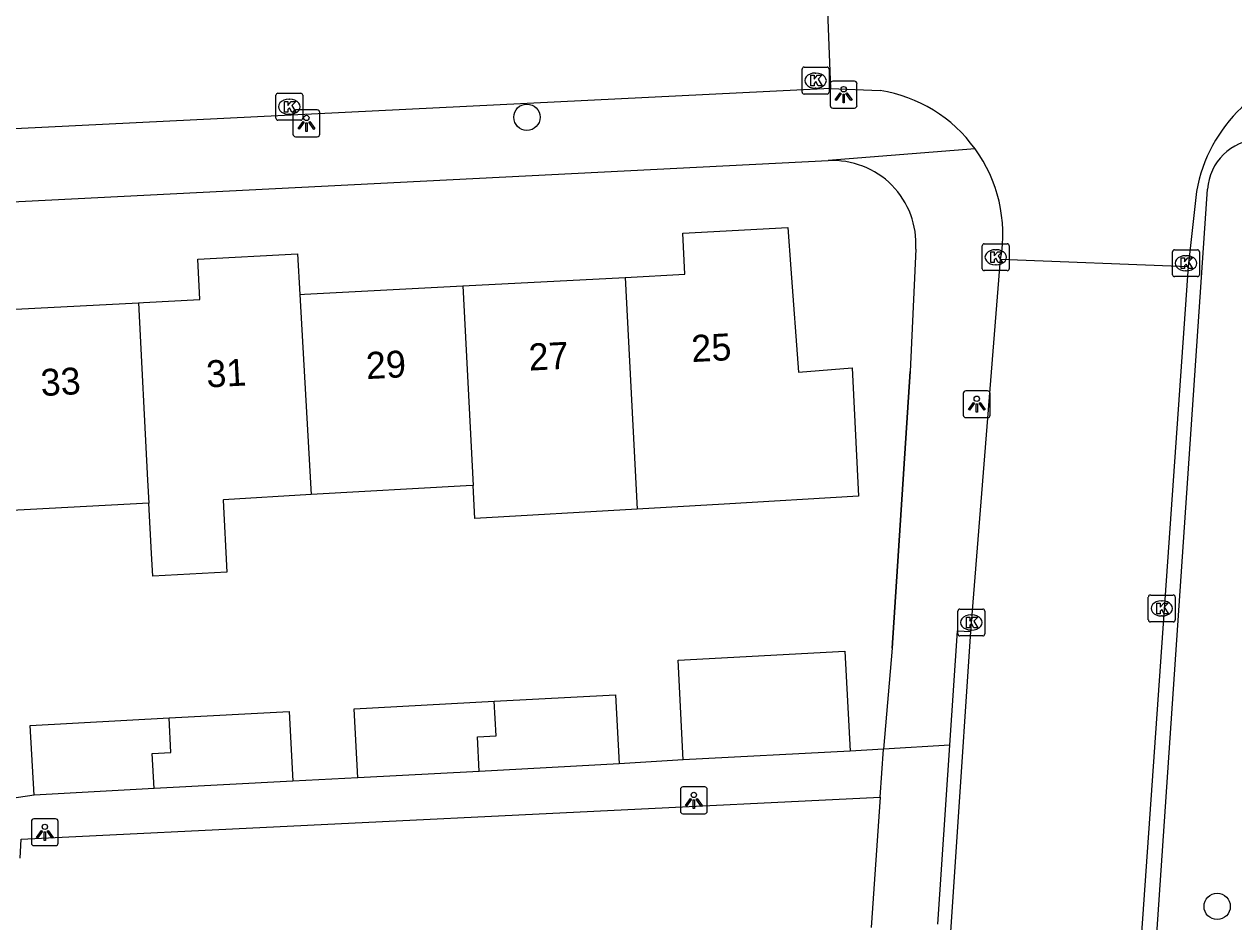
# Model space of a CAD drawing. Extents: x 161084 to 161928, y 385355 to 386522.
# Drawn here: x 161566.5 to 161611.48, y 386217.22 to 386250.61 of the extents above; entities that cross this region are included whole.
import ezdxf

# ---------------------------------------------------------------- set-up
doc = ezdxf.new("R2010")
doc.units = 0
for name, color, linetype in [('IMGEO_Boom', 7, 'Continuous'), ('IMGEO_Kolk', 7, 'Continuous'), ('IMGEO_Lichtpunt', 7, 'Continuous'), ('IMGEO_Muur', 7, 'Continuous'), ('IMGEO_Pand', 7, 'Continuous'), ('IMGEO_Pand_nummerreeks', 7, 'Continuous'), ('IMGEO_Rijbaan_lokaal_open', 7, 'Continuous'), ('IMGEO_Voetpad_open', 7, 'Continuous')]:
    doc.layers.add(name, color=color, linetype=linetype)

msp = doc.modelspace()

# ---------------------------------------------------------------- linework, layer by layer
at = {"layer": 'IMGEO_Boom'}
for centre in [(161585.194, 386247.147), (161610.856, 386217.788)]:
    msp.add_circle(centre, 0.489, dxfattribs=at)
at = {"layer": 'IMGEO_Kolk'}
for p, q in [((161595.423, 386248.084), (161595.423, 386248.936)), ((161595.498, 386249.01), (161596.35, 386249.01)), ((161595.911, 386248.79), (161595.936, 386248.79)), ((161596.424, 386248.936), (161596.424, 386248.084)), ((161575.858, 386247.11), (161575.858, 386247.962)), ((161575.933, 386248.036), (161576.785, 386248.036)), ((161576.859, 386247.962), (161576.859, 386247.11)), ((161596.35, 386248.01), (161595.498, 386248.01)), ((161595.934, 386248.23), (161595.909, 386248.23)), ((161576.346, 386247.816), (161576.371, 386247.816)), ((161576.785, 386247.036), (161575.933, 386247.036)), ((161576.369, 386247.256), (161576.344, 386247.256)), ((161602.124, 386241.513), (161602.124, 386242.365)), ((161602.199, 386242.439), (161603.051, 386242.439)), ((161602.612, 386242.219), (161602.637, 386242.219)), ((161603.125, 386242.365), (161603.125, 386241.513)), ((161609.196, 386241.29), (161609.196, 386242.142)), ((161609.271, 386242.216), (161610.123, 386242.216)), ((161610.197, 386242.142), (161610.197, 386241.29)), ((161602.635, 386241.659), (161602.61, 386241.659)), ((161609.684, 386241.996), (161609.709, 386241.996)), ((161603.051, 386241.439), (161602.199, 386241.439)), ((161610.123, 386241.216), (161609.271, 386241.216)), ((161609.707, 386241.436), (161609.682, 386241.436)), ((161608.297, 386228.447), (161608.297, 386229.299)), ((161608.372, 386229.373), (161609.224, 386229.373)), ((161608.785, 386229.153), (161608.81, 386229.153)), ((161609.298, 386229.299), (161609.298, 386228.447)), ((161601.215, 386227.925), (161601.215, 386228.777)), ((161601.29, 386228.851), (161602.142, 386228.851)), ((161601.703, 386228.631), (161601.728, 386228.631)), ((161602.216, 386228.777), (161602.216, 386227.925)), ((161608.808, 386228.593), (161608.783, 386228.593)), ((161609.224, 386228.373), (161608.372, 386228.373)), ((161602.142, 386227.851), (161601.29, 386227.851)), ((161601.726, 386228.071), (161601.701, 386228.071))]:
    msp.add_line(p, q, dxfattribs=at)
for points in [[(161595.423, 386248.084), (161595.423, 386248.936)], [(161595.498, 386249.01), (161596.35, 386249.01)], [(161596.424, 386248.936), (161596.424, 386248.084)], [(161595.744, 386248.71), (161595.867, 386248.71), (161595.867, 386248.559), (161595.997, 386248.71), (161596.161, 386248.71), (161596.015, 386248.559), (161596.168, 386248.31), (161596.016, 386248.31), (161595.931, 386248.474), (161595.867, 386248.407), (161595.867, 386248.31), (161595.744, 386248.31), (161595.744, 386248.71)], [(161575.858, 386247.11), (161575.858, 386247.962)], [(161575.933, 386248.036), (161576.785, 386248.036)], [(161576.859, 386247.962), (161576.859, 386247.11)], [(161596.35, 386248.01), (161595.498, 386248.01)], [(161576.179, 386247.736), (161576.302, 386247.736), (161576.302, 386247.585), (161576.432, 386247.736), (161576.596, 386247.736), (161576.45, 386247.585), (161576.603, 386247.336), (161576.451, 386247.336), (161576.366, 386247.5), (161576.302, 386247.433), (161576.302, 386247.336), (161576.179, 386247.336), (161576.179, 386247.736)], [(161576.785, 386247.036), (161575.933, 386247.036)], [(161602.124, 386241.513), (161602.124, 386242.365)], [(161602.199, 386242.439), (161603.051, 386242.439)], [(161602.445, 386242.139), (161602.568, 386242.139), (161602.568, 386241.988), (161602.698, 386242.139), (161602.862, 386242.139), (161602.716, 386241.988), (161602.869, 386241.739), (161602.717, 386241.739), (161602.632, 386241.903), (161602.568, 386241.836), (161602.568, 386241.739), (161602.445, 386241.739), (161602.445, 386242.139)], [(161603.125, 386242.365), (161603.125, 386241.513)], [(161609.196, 386241.29), (161609.196, 386242.142)], [(161609.271, 386242.216), (161610.123, 386242.216)], [(161610.197, 386242.142), (161610.197, 386241.29)], [(161609.517, 386241.916), (161609.64, 386241.916), (161609.64, 386241.765), (161609.77, 386241.916), (161609.934, 386241.916), (161609.788, 386241.765), (161609.941, 386241.516), (161609.789, 386241.516), (161609.704, 386241.68), (161609.64, 386241.613), (161609.64, 386241.516), (161609.517, 386241.516), (161609.517, 386241.916)], [(161603.051, 386241.439), (161602.199, 386241.439)], [(161610.123, 386241.216), (161609.271, 386241.216)], [(161608.297, 386228.447), (161608.297, 386229.299)], [(161608.372, 386229.373), (161609.224, 386229.373)], [(161608.618, 386229.073), (161608.741, 386229.073), (161608.741, 386228.922), (161608.871, 386229.073), (161609.035, 386229.073), (161608.889, 386228.922), (161609.042, 386228.673), (161608.89, 386228.673), (161608.805, 386228.837), (161608.741, 386228.77), (161608.741, 386228.673), (161608.618, 386228.673), (161608.618, 386229.073)], [(161609.298, 386229.299), (161609.298, 386228.447)], [(161601.215, 386227.925), (161601.215, 386228.777)], [(161601.29, 386228.851), (161602.142, 386228.851)], [(161601.536, 386228.551), (161601.659, 386228.551), (161601.659, 386228.4), (161601.789, 386228.551), (161601.953, 386228.551), (161601.807, 386228.4), (161601.96, 386228.151), (161601.808, 386228.151), (161601.723, 386228.315), (161601.659, 386228.248), (161601.659, 386228.151), (161601.536, 386228.151), (161601.536, 386228.551)], [(161602.216, 386228.777), (161602.216, 386227.925)], [(161609.224, 386228.373), (161608.372, 386228.373)], [(161602.142, 386227.851), (161601.29, 386227.851)]]:
    msp.add_lwpolyline(points, dxfattribs=at)
for centre, start, end in [((161595.5, 386248.934), 91.552, 178.448), ((161595.5, 386248.934), 91.552, 178.448), ((161596.348, 386248.934), 1.552, 88.448), ((161596.348, 386248.934), 1.552, 88.448), ((161575.935, 386247.96), 91.552, 178.448), ((161575.935, 386247.96), 91.552, 178.448), ((161576.783, 386247.96), 1.552, 88.448), ((161576.783, 386247.96), 1.552, 88.448), ((161595.5, 386248.086), 181.552, 268.448), ((161595.5, 386248.086), 181.552, 268.448), ((161596.348, 386248.086), 271.552, 358.448), ((161596.348, 386248.086), 271.552, 358.448), ((161575.935, 386247.112), 181.552, 268.448), ((161575.935, 386247.112), 181.552, 268.448), ((161576.783, 386247.112), 271.552, 358.448), ((161576.783, 386247.112), 271.552, 358.448), ((161602.201, 386242.363), 91.552, 178.448), ((161602.201, 386242.363), 91.552, 178.448), ((161603.049, 386242.363), 1.552, 88.448), ((161603.049, 386242.363), 1.552, 88.448), ((161609.273, 386242.14), 91.552, 178.448), ((161609.273, 386242.14), 91.552, 178.448), ((161610.121, 386242.14), 1.552, 88.448), ((161610.121, 386242.14), 1.552, 88.448), ((161602.201, 386241.515), 181.552, 268.448), ((161602.201, 386241.515), 181.552, 268.448), ((161603.049, 386241.515), 271.552, 358.448), ((161603.049, 386241.515), 271.552, 358.448), ((161609.273, 386241.292), 181.552, 268.448), ((161609.273, 386241.292), 181.552, 268.448), ((161610.121, 386241.292), 271.552, 358.448), ((161610.121, 386241.292), 271.552, 358.448), ((161608.374, 386229.297), 91.552, 178.448), ((161608.374, 386229.297), 91.552, 178.448), ((161609.222, 386229.297), 1.552, 88.448), ((161609.222, 386229.297), 1.552, 88.448), ((161601.292, 386228.775), 91.552, 178.448), ((161601.292, 386228.775), 91.552, 178.448), ((161602.14, 386228.775), 1.552, 88.448), ((161602.14, 386228.775), 1.552, 88.448), ((161608.374, 386228.449), 181.552, 268.448), ((161608.374, 386228.449), 181.552, 268.448), ((161609.222, 386228.449), 271.552, 358.448), ((161609.222, 386228.449), 271.552, 358.448), ((161601.292, 386227.927), 181.552, 268.448), ((161601.292, 386227.927), 181.552, 268.448), ((161602.14, 386227.927), 271.552, 358.448), ((161602.14, 386227.927), 271.552, 358.448)]:
    msp.add_arc(centre, 0.0765, start, end, dxfattribs=at)
for centre, major_axis, ratio, start_param, end_param in [((161595.91, 386248.51), (-0.387, 0.002), 0.722429, 4.712389, 7.853982), ((161595.935, 386248.51), (-0.39, 0.002), 0.717154, 1.570796, 4.712389), ((161576.345, 386247.536), (-0.387, 0.002), 0.722429, 4.712389, 7.853982), ((161576.37, 386247.536), (-0.39, 0.002), 0.717154, 1.570796, 4.712389), ((161602.611, 386241.939), (-0.387, 0.002), 0.722429, 4.712389, 7.853982), ((161602.636, 386241.939), (-0.39, 0.002), 0.717154, 1.570796, 4.712389), ((161609.683, 386241.716), (-0.387, 0.002), 0.722429, 4.712389, 7.853982), ((161609.708, 386241.716), (-0.39, 0.002), 0.717154, 1.570796, 4.712389), ((161608.784, 386228.873), (-0.387, 0.002), 0.722429, 4.712389, 7.853982), ((161608.809, 386228.873), (-0.39, 0.002), 0.717154, 1.570796, 4.712389), ((161601.702, 386228.351), (-0.387, 0.002), 0.722429, 4.712389, 7.853982), ((161601.727, 386228.351), (-0.39, 0.002), 0.717154, 1.570796, 4.712389)]:
    msp.add_ellipse(centre, major_axis=major_axis, ratio=ratio, start_param=start_param, end_param=end_param, dxfattribs=at)
at = {"layer": 'IMGEO_Lichtpunt'}
for p, q in [((161596.469, 386248.391), (161596.469, 386247.584)), ((161596.469, 386248.391), (161596.469, 386247.584)), ((161597.371, 386248.486), (161596.563, 386248.486)), ((161597.371, 386248.486), (161596.563, 386248.486)), ((161597.465, 386247.584), (161597.465, 386248.391)), ((161597.465, 386247.584), (161597.465, 386248.391)), ((161577.397, 386247.418), (161576.589, 386247.418)), ((161577.397, 386247.418), (161576.589, 386247.418)), ((161596.563, 386247.49), (161597.371, 386247.49)), ((161596.563, 386247.49), (161597.371, 386247.49)), ((161576.495, 386247.323), (161576.495, 386246.516)), ((161576.495, 386247.323), (161576.495, 386246.516)), ((161577.491, 386246.516), (161577.491, 386247.323)), ((161577.491, 386246.516), (161577.491, 386247.323)), ((161576.589, 386246.422), (161577.397, 386246.422)), ((161576.589, 386246.422), (161577.397, 386246.422)), ((161601.418, 386236.875), (161601.418, 386236.068)), ((161601.418, 386236.875), (161601.418, 386236.068)), ((161602.32, 386236.97), (161601.512, 386236.97)), ((161602.32, 386236.97), (161601.512, 386236.97)), ((161602.414, 386236.068), (161602.414, 386236.875)), ((161602.414, 386236.068), (161602.414, 386236.875)), ((161601.512, 386235.974), (161602.32, 386235.974)), ((161601.512, 386235.974), (161602.32, 386235.974)), ((161591.802, 386222.233), (161590.994, 386222.233)), ((161591.802, 386222.233), (161590.994, 386222.233)), ((161590.9, 386222.138), (161590.9, 386221.331)), ((161590.9, 386222.138), (161590.9, 386221.331)), ((161591.896, 386221.331), (161591.896, 386222.138)), ((161591.896, 386221.331), (161591.896, 386222.138)), ((161566.768, 386220.95), (161566.768, 386220.143)), ((161566.768, 386220.95), (161566.768, 386220.143)), ((161567.67, 386221.045), (161566.862, 386221.045)), ((161567.67, 386221.045), (161566.862, 386221.045)), ((161567.764, 386220.143), (161567.764, 386220.95)), ((161567.764, 386220.143), (161567.764, 386220.95)), ((161590.994, 386221.237), (161591.802, 386221.237)), ((161590.994, 386221.237), (161591.802, 386221.237)), ((161566.862, 386220.049), (161567.67, 386220.049)), ((161566.862, 386220.049), (161567.67, 386220.049))]:
    msp.add_line(p, q, dxfattribs=at)
for points in [[(161596.843, 386248.055), (161596.882, 386248.027), (161596.694, 386247.765), (161596.656, 386247.792), (161596.843, 386248.055)], [(161596.945, 386248.007), (161596.992, 386248.007), (161596.992, 386247.685), (161596.945, 386247.685), (161596.945, 386248.007)], [(161597.055, 386248.027), (161597.093, 386248.054), (161597.28, 386247.792), (161597.241, 386247.764), (161597.055, 386248.027)], [(161576.869, 386246.987), (161576.908, 386246.959), (161576.72, 386246.697), (161576.682, 386246.724), (161576.869, 386246.987)], [(161577.081, 386246.959), (161577.119, 386246.986), (161577.306, 386246.724), (161577.267, 386246.696), (161577.081, 386246.959)], [(161576.971, 386246.939), (161577.018, 386246.939), (161577.018, 386246.617), (161576.971, 386246.617), (161576.971, 386246.939)], [(161601.792, 386236.539), (161601.831, 386236.511), (161601.643, 386236.249), (161601.605, 386236.276), (161601.792, 386236.539)], [(161601.894, 386236.491), (161601.941, 386236.491), (161601.941, 386236.169), (161601.894, 386236.169), (161601.894, 386236.491)], [(161602.004, 386236.511), (161602.042, 386236.538), (161602.229, 386236.276), (161602.19, 386236.248), (161602.004, 386236.511)], [(161591.274, 386221.802), (161591.313, 386221.774), (161591.125, 386221.512), (161591.087, 386221.539), (161591.274, 386221.802)], [(161591.486, 386221.774), (161591.524, 386221.801), (161591.711, 386221.539), (161591.672, 386221.511), (161591.486, 386221.774)], [(161591.376, 386221.754), (161591.423, 386221.754), (161591.423, 386221.432), (161591.376, 386221.432), (161591.376, 386221.754)], [(161567.142, 386220.614), (161567.181, 386220.586), (161566.993, 386220.324), (161566.955, 386220.351), (161567.142, 386220.614)], [(161567.244, 386220.566), (161567.291, 386220.566), (161567.291, 386220.244), (161567.244, 386220.244), (161567.244, 386220.566)], [(161567.354, 386220.586), (161567.392, 386220.613), (161567.579, 386220.351), (161567.54, 386220.323), (161567.354, 386220.586)]]:
    msp.add_lwpolyline(points, dxfattribs=at)
for centre in [(161596.968, 386248.189), (161576.994, 386247.121), (161601.917, 386236.673), (161591.399, 386221.936), (161567.267, 386220.748)]:
    msp.add_circle(centre, 0.0994, dxfattribs=at)
for centre, start, end in [((161596.563, 386248.391), 90, 180), ((161596.563, 386248.391), 90, 180), ((161597.371, 386248.391), 0, 90), ((161597.371, 386248.391), 0, 90), ((161576.589, 386247.323), 90, 180), ((161576.589, 386247.323), 90, 180), ((161577.397, 386247.323), 0, 90), ((161577.397, 386247.323), 0, 90), ((161596.563, 386247.584), 180, 270), ((161596.563, 386247.584), 180, 270), ((161597.371, 386247.584), 270, 0), ((161597.371, 386247.584), 270, 360), ((161576.589, 386246.516), 180, 270), ((161576.589, 386246.516), 180, 270), ((161577.397, 386246.516), 270, 0), ((161577.397, 386246.516), 270, 360), ((161601.512, 386236.875), 90, 180), ((161601.512, 386236.875), 90, 180), ((161602.32, 386236.875), 0, 90), ((161602.32, 386236.875), 0, 90), ((161601.512, 386236.068), 180, 270), ((161601.512, 386236.068), 180, 270), ((161602.32, 386236.068), 270, 0), ((161602.32, 386236.068), 270, 360), ((161590.994, 386222.138), 90, 180), ((161590.994, 386222.138), 90, 180), ((161591.802, 386222.138), 0, 90), ((161591.802, 386222.138), 0, 90), ((161590.994, 386221.331), 180, 270), ((161590.994, 386221.331), 180, 270), ((161591.802, 386221.331), 270, 0), ((161591.802, 386221.331), 270, 360), ((161566.862, 386220.95), 90, 180), ((161566.862, 386220.95), 90, 180), ((161567.67, 386220.95), 0, 90), ((161567.67, 386220.95), 0, 90), ((161566.862, 386220.143), 180, 270), ((161566.862, 386220.143), 180, 270), ((161567.67, 386220.143), 270, 0), ((161567.67, 386220.143), 270, 360)]:
    msp.add_arc(centre, 0.0946, start, end, dxfattribs=at)
at = {"layer": 'IMGEO_Muur'}
msp.add_lwpolyline([(161598.774, 386227.394), (161599.44, 386237.687)], dxfattribs=at)
at = {"layer": 'IMGEO_Pand'}
for points in [[(161588.841, 386241.19), (161591.064, 386241.306), (161590.984, 386242.834), (161594.897, 386243.039), (161595.009, 386241.513), (161595.291, 386237.663), (161597.291, 386237.824), (161597.519, 386233.045), (161592.528, 386232.758), (161589.291, 386232.572)], [(161570.745, 386240.243), (161570.934, 386240.253), (161573.03, 386240.363), (161572.952, 386241.872), (161576.666, 386242.066), (161576.75, 386240.558)], [(161582.809, 386240.875), (161588.841, 386241.19)], [(161588.841, 386241.19), (161589.291, 386232.572)], [(161576.75, 386240.558), (161576.924, 386240.567), (161582.809, 386240.875)], [(161582.809, 386240.875), (161583.197, 386233.444)], [(161564.714, 386239.928), (161570.745, 386240.243)], [(161570.745, 386240.243), (161571.09, 386233.645), (161571.133, 386232.791)], [(161576.75, 386240.558), (161577.155, 386233.322), (161577.166, 386233.118)], [(161577.166, 386233.118), (161573.906, 386232.908), (161573.895, 386232.907), (161574.036, 386230.217), (161571.28, 386230.072), (161571.235, 386230.922), (161571.133, 386232.791)], [(161583.197, 386233.444), (161582.938, 386233.43), (161577.166, 386233.118)], [(161589.291, 386232.572), (161583.261, 386232.225), (161583.197, 386233.444)], [(161571.133, 386232.791), (161565.104, 386232.464)], [(161590.998, 386223.238), (161590.814, 386226.947), (161597.014, 386227.279), (161597.206, 386223.57)], [(161578.908, 386222.569), (161578.768, 386225.139), (161583.979, 386225.421)], [(161583.419, 386222.813), (161583.35, 386224.097), (161584.048, 386224.135), (161583.979, 386225.421)], [(161583.979, 386225.421), (161588.488, 386225.665), (161588.628, 386223.095)], [(161571.889, 386224.802), (161576.355, 386225.044), (161576.495, 386222.449)], [(161566.866, 386221.928), (161566.725, 386224.523), (161571.889, 386224.802)], [(161571.33, 386222.17), (161571.26, 386223.48), (161571.958, 386223.518), (161571.889, 386224.802)], [(161597.206, 386223.57), (161590.998, 386223.238)], [(161583.419, 386222.813), (161578.908, 386222.569)], [(161588.628, 386223.095), (161583.419, 386222.813)], [(161576.495, 386222.449), (161571.33, 386222.17)], [(161571.33, 386222.17), (161566.866, 386221.928)]]:
    msp.add_lwpolyline(points, dxfattribs=at)
at = {"layer": 'IMGEO_Rijbaan_lokaal_open'}
for points in [[(161596.204, 386255.255), (161596.48, 386248.218)], [(161596.48, 386248.218), (161548.101, 386245.822)], [(161596.48, 386248.218), (161598.331, 386248.142)], [(161610.091, 386244.389), (161609.774, 386241.599)], [(161601.696, 386228.013), (161602.806, 386241.871)], [(161602.806, 386241.871), (161609.774, 386241.599)], [(161609.774, 386241.599), (161607.084, 386203.163)], [(161600.676, 386212.742), (161601.696, 386228.013)], [(161566.352, 386219.586), (161566.393, 386220.289), (161598.331, 386221.848)], [(161598.331, 386221.848), (161597.994, 386217.007)]]:
    msp.add_lwpolyline(points, dxfattribs=at)
for centre, radius, start, end in [((161615.548, 386243.455), 5.536, 95.9489, 170.2832), ((161597.465, 386242.791), 5.421, 35.9609, 80.8096), ((161597.473, 386242.794), 5.413, 350.1773, 35.9751)]:
    msp.add_arc(centre, radius, start, end, dxfattribs=at)
at = {"layer": 'IMGEO_Voetpad_open'}
for points in [[(161601.853, 386245.974), (161596.398, 386245.532)], [(161421.631, 386236.693), (161500, 386240.657), (161596.398, 386245.532)], [(161608.46, 386214.573), (161610.501, 386244.469)], [(161599.651, 386242.239), (161599.44, 386237.687), (161598.774, 386227.394), (161598.456, 386223.639)], [(161600.913, 386223.787), (161601.197, 386228.045), (161601.696, 386228.013)], [(161598.456, 386223.639), (161597.206, 386223.57)], [(161598.331, 386221.848), (161598.456, 386223.639)], [(161600.913, 386223.787), (161598.456, 386223.639)], [(161600.469, 386217.132), (161600.913, 386223.787)], [(161590.998, 386223.238), (161588.628, 386223.095)], [(161578.908, 386222.569), (161576.495, 386222.449)], [(161566.866, 386221.928), (161564.279, 386221.542)]]:
    msp.add_lwpolyline(points, dxfattribs=at)
for centre, radius, start, end in [((161612.482, 386244.341), 1.985, 92.9049, 176.2972), ((161596.558, 386242.437), 3.099, 356.3357, 92.9641)]:
    msp.add_arc(centre, radius, start, end, dxfattribs=at)

# ---------------------------------------------------------------- texts
at = {"layer": 'IMGEO_Pand_nummerreeks'}
for s, rotation, p in [('25', 2.9945, (161591.331, 386238.037)), ('29', 2.9966, (161579.233, 386237.403)), ('27', 2.9966, (161585.282, 386237.719)), ('31', 2.9966, (161573.297, 386237.092)), ('33', 2.9945, (161567.136, 386236.771))]:
    msp.add_text(s, height=1, rotation=rotation, dxfattribs=at).set_placement(p)

doc.saveas('drawing.dxf')
